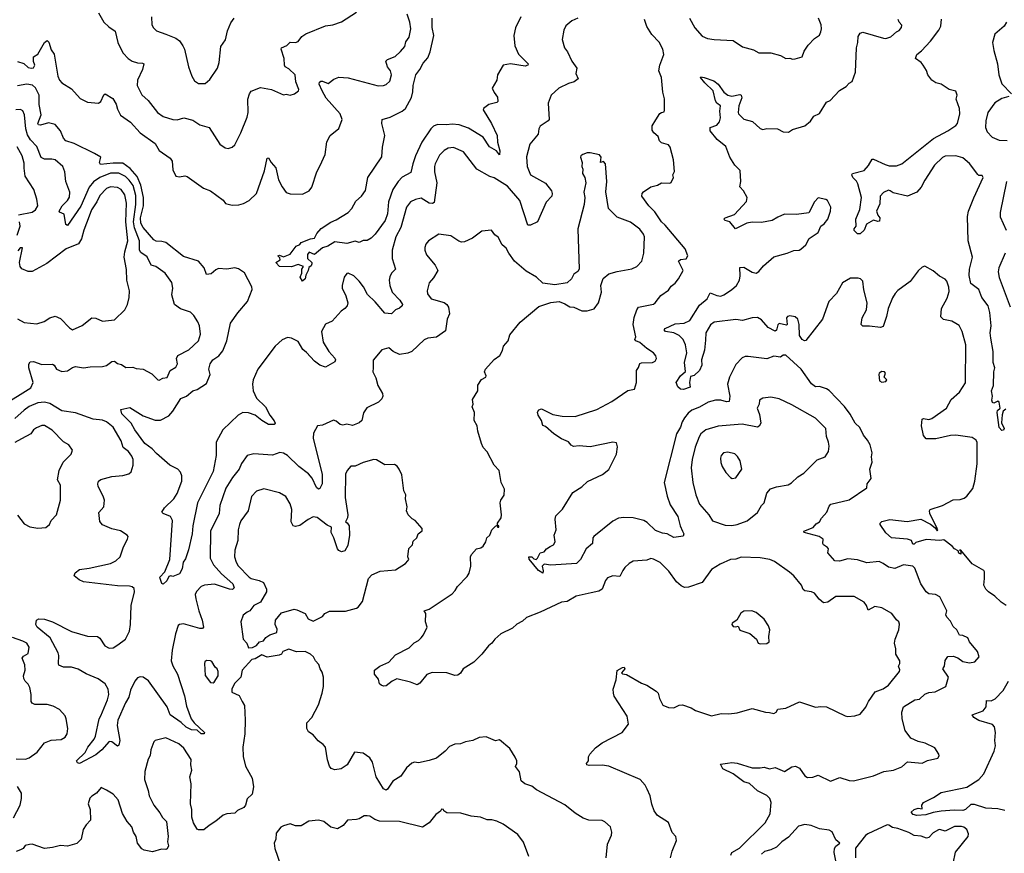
# Model space of a CAD drawing. Extents: x 2056909 to 2160450, y 827444 to 1016825.
# Tile 352 of 501: x 2099032 to 2106323, y 960230 to 966403. Entities that reach past the tile are written whole.
import ezdxf

# ---------------------------------------------------------------- set-up
doc = ezdxf.new("R2010")
doc.units = 0

msp = doc.modelspace()

# ---------------------------------------------------------------- linework, layer by layer
at = {"layer": '0CON10XD'}
for points in [[(2099015, 966093.8), (2099061.7, 966078.3), (2099095, 966048.8), (2099116.1, 966043.9), (2099135, 966047.5), (2099143.3, 966065), (2099134.1, 966094.1), (2099133.3, 966126.7), (2099165, 966148.8), (2099215, 966233.3), (2099235, 966250), (2099246.6, 966236.6), (2099265, 966180), (2099287.9, 966147.9), (2099314.6, 965984.6), (2099326.9, 965955), (2099345, 965935.7), (2099415, 965890.6), (2099478.8, 965818.8), (2099535, 965792.5), (2099615.4, 965784.6), (2099632.6, 965797.4), (2099655, 965846.2), (2099665, 965853.3), (2099720.5, 965820.5), (2099747, 965777), (2099755, 965740), (2099777.5, 965695), (2099853.4, 965643.4), (2099925, 965565.6), (2100034.3, 965485), (2100064.4, 965435), (2100145, 965376.9), (2100161.4, 965355), (2100165, 965290), (2100187.5, 965245), (2100215, 965238.8), (2100255, 965245.6), (2100271.2, 965241.2), (2100393.8, 965155), (2100445, 965136), (2100537.4, 965067.4), (2100555, 965041.4), (2100605, 965029.2), (2100655, 965031.4), (2100688.9, 965041.1), (2100731.2, 965065), (2100784.3, 965115), (2100845.5, 965284.5), (2100865, 965378), (2100875, 965378.8), (2100894.4, 965344.4), (2100929.2, 965305), (2100947.9, 965217.9), (2100976, 965165), (2101004.3, 965124.3), (2101035, 965113.8), (2101125, 965110), (2101175, 965136.7), (2101195, 965162.5), (2101232, 965275), (2101257.3, 965322.7), (2101294.2, 965405.8), (2101305, 965497.5), (2101330, 965545), (2101393.8, 965596.2), (2101419.2, 965665), (2101404.2, 965705), (2101302.4, 965822.4), (2101271.6, 965875), (2101249.5, 965925), (2101250.8, 965939.2), (2101262.6, 965947.4), (2101275, 965947.3), (2101315, 965930.6), (2101358.5, 965961.5), (2101395, 965977.8), (2101465, 965971.4), (2101685, 965913.3), (2101725, 965915.8), (2101745, 965924), (2101773.2, 965946.8), (2101784.3, 965995), (2101776.9, 966025), (2101756.4, 966055), (2101743.5, 966095), (2101755, 966107.3), (2101810.9, 966129.1), (2101852.6, 966167.4), (2101882.9, 966205), (2101891.4, 966238.6), (2101915.3, 966274.7), (2101927.1, 966335), (2101920.4, 966385), (2101900.9, 966445)], [(2099615, 966453.3), (2099655.8, 966385), (2099690.7, 966350.7), (2099738.3, 966318.3), (2099759.2, 966235), (2099775, 966197.5), (2099798, 966155), (2099834, 966115), (2099865.6, 966095.6), (2099905, 966083.3), (2099941.4, 966081.4), (2099950, 966075), (2099941.8, 966035), (2099904.4, 965955), (2099901.9, 965915), (2099936.2, 965846.2), (2099982.5, 965805), (2100051.4, 965715), (2100095, 965685.6), (2100165, 965663.6), (2100197.8, 965662.2), (2100246.7, 965676.7), (2100315, 965658), (2100365, 965623.8), (2100435.6, 965605.6), (2100515, 965480), (2100553.9, 965453.9), (2100575, 965450), (2100605, 965460), (2100625, 965476.7), (2100670, 965565), (2100715, 965680), (2100723.2, 965716.8), (2100722.1, 965815), (2100732.5, 965855), (2100746.9, 965873.1), (2100815, 965900.6), (2100897.1, 965887.1), (2100985, 965847.5), (2101005, 965852.5), (2101035, 965843.3), (2101067, 965853), (2101097.5, 965875), (2101100, 965885), (2101077, 965943), (2101072, 965995), (2101025, 966040), (2100996.7, 966055), (2100992, 966065), (2100989.2, 966115), (2100968, 966185), (2100971.2, 966195), (2101009.2, 966210.8), (2101035, 966237.5), (2101075, 966233.3), (2101095, 966242), (2101121.1, 966278.9), (2101151.3, 966298.7), (2101295, 966356.2), (2101350, 966365), (2101413.9, 966386.1), (2101525, 966458.8)], [(2100006.7, 966425), (2100010.6, 966365), (2100022.3, 966342.3), (2100045, 966319.4), (2100115, 966295.6), (2100187.2, 966267.2), (2100215.4, 966245.4), (2100239.7, 966209.7), (2100252.5, 966185), (2100282, 966055), (2100305.7, 965985.7), (2100325, 965951.2), (2100355, 965929.4)], [(2102742.5, 966425), (2102703, 966343), (2102690, 966285), (2102698.8, 966208.8), (2102725, 966146.7), (2102787.5, 966085), (2102795.8, 966075), (2102793.8, 966065), (2102775, 966059.5), (2102665, 966077.1), (2102612.9, 966065), (2102570, 965995), (2102565.8, 965955), (2102531.2, 965895), (2102545, 965863.3), (2102570.3, 965830.3), (2102572.5, 965797.5), (2102565, 965790), (2102505, 965774), (2102466.7, 965745), (2102463.8, 965735), (2102525, 965634.2), (2102567.9, 965545), (2102571.1, 965495), (2102587.5, 965432.5), (2102585, 965402.5), (2102562.1, 965432.1), (2102511.1, 965461.1), (2102463.9, 965533.9), (2102355, 965599.5), (2102285, 965625.4), (2102235, 965629.3), (2102192.5, 965625), (2102125, 965627.2), (2102095, 965614.6), (2102075, 965593.6), (2102009.4, 965495), (2101963.8, 965395), (2101942.7, 965335), (2101929.3, 965270.7), (2101865, 965236.5), (2101834.9, 965205.1), (2101795.2, 965144.8), (2101762.3, 965055), (2101754.7, 964965), (2101738.7, 964915), (2101665, 964814.5), (2101635, 964784.4), (2101605, 964768), (2101575, 964766.7), (2101545, 964752.5), (2101515, 964763.3), (2101455, 964744.5), (2101365, 964758.9), (2101314, 964725), (2101275, 964713.3), (2101215, 964663.8), (2101175, 964681.2), (2101162.5, 964665), (2101162.5, 964635), (2101195.6, 964605.6), (2101196, 964595), (2101190, 964580), (2101173, 964567), (2101166.7, 964545), (2101149.5, 964510.5), (2101145.7, 964484.3), (2101125, 964466.7), (2101108.6, 964495), (2101120.8, 964525), (2101120, 964555), (2101132.5, 964575), (2101095, 964589.2), (2101045, 964573.3), (2100956.4, 964576.4), (2100927.5, 964605), (2100960, 964625), (2100958.3, 964638.3), (2100942.5, 964655), (2100955, 964658.8), (2100986.1, 964646.1), (2101033.6, 964666.4), (2101078.8, 964725), (2101105, 964738.8), (2101116.9, 964753.1), (2101185, 964780), (2101215.3, 964784.7), (2101231.5, 964818.5), (2101265, 964856.7), (2101335, 964903.8), (2101375, 964920.5), (2101465, 964976.2), (2101490.4, 965005), (2101521.2, 965058.8), (2101563.8, 965096.2), (2101592, 965138), (2101610.9, 965235), (2101712.7, 965387.3), (2101719.1, 965459.1), (2101736.5, 965545), (2101713.5, 965635), (2101716.2, 965663.8), (2101775, 965681.9), (2101865, 965725.4), (2101887.5, 965745), (2101933, 965827), (2101942.3, 965867.7), (2101944.2, 965915), (2101965.4, 965995), (2101995.4, 966035), (2102018.3, 966081.7), (2102055, 966120), (2102070.8, 966165), (2102097.3, 966285), (2102086.2, 966345), (2102085.5, 966415)], [(2103165, 966414), (2103121.2, 966395), (2103075, 966356.7), (2103060, 966325), (2103048.6, 966255), (2103065.8, 966195), (2103087.5, 966165), (2103120.8, 966095), (2103157.1, 966045), (2103150, 966005), (2103166.7, 965965), (2103137.9, 965942.1), (2103095, 965930.8), (2103025, 965895.8), (2102968, 965845), (2102944.2, 965785.8), (2102952.9, 965665), (2102945, 965652.9), (2102885, 965613.3), (2102876, 965595), (2102871.2, 965555), (2102810, 965480), (2102785, 965387.5), (2102788.5, 965315), (2102814.6, 965254.6), (2102925, 965192.9), (2102968.6, 965135), (2102975.8, 965115), (2102972, 965095), (2102929.1, 965050.9), (2102865, 964906.9), (2102815, 964882.1), (2102795, 964882), (2102734.6, 965065), (2102645, 965169.4), (2102545, 965231.9), (2102512.1, 965242.1), (2102417, 965297), (2102318.6, 965425), (2102245, 965457.1), (2102205, 965451.4), (2102175, 965434.4), (2102141.1, 965398.9), (2102108.9, 965335), (2102102.5, 965315), (2102103.3, 965275), (2102121.8, 965195), (2102101.7, 965048.3), (2102088.9, 965041.1), (2102065, 965043.3), (2102005, 965080), (2101961.7, 965071.7), (2101925, 965054.4), (2101895, 965013.8), (2101853.8, 964865), (2101818.2, 964795), (2101788.9, 964695), (2101790, 964635), (2101814.1, 964555.9), (2101784.6, 964525.4), (2101771.5, 964498.5), (2101767.3, 964475), (2101771.8, 964435), (2101791.1, 964385), (2101847.8, 964325), (2101865.7, 964295), (2101864.2, 964285), (2101845, 964267.1), (2101813.8, 964255), (2101785.6, 964224.4), (2101735, 964230), (2101665, 964312.5), (2101607.7, 964367.7), (2101576.4, 964425), (2101545, 964467.1), (2101505, 964505.8), (2101465, 964526.2), (2101455, 964522.5), (2101433.3, 964495), (2101418.8, 964435), (2101418.8, 964415), (2101446.9, 964356.9), (2101462, 964305), (2101455.8, 964285), (2101440, 964265), (2101412, 964245), (2101345, 964170), (2101295, 964148), (2101267.5, 964095), (2101279.4, 964015), (2101321.4, 963945), (2101365, 963895.7), (2101369.5, 963885), (2101365, 963869.2), (2101295, 963828.8), (2101255, 963844.2), (2101215, 963873.1), (2101155, 963939.5), (2101129.4, 963959.4), (2101095, 964018.9), (2101045, 964044.3), (2101015, 964050), (2100975, 964032.5), (2100924.2, 963985), (2100795, 963814.2), (2100760, 963735), (2100755.4, 963705), (2100759.4, 963655), (2100785, 963600.8), (2100852.5, 963535), (2100883.7, 963473.7), (2100915, 963432.5), (2100924, 963415), (2100916.7, 963405), (2100875, 963405.7), (2100825, 963434.5), (2100775, 963473.1), (2100725, 963490.4), (2100685, 963494.4), (2100650, 963475), (2100537.1, 963365), (2100486.2, 963275), (2100487.3, 963175), (2100463.3, 963056.7), (2100348.9, 962825), (2100313.1, 962655), (2100308.9, 962595), (2100282.6, 962477.4), (2100260.5, 962409.5), (2100242.5, 962385), (2100233.9, 962336.1), (2100215, 962299.2), (2100165, 962280), (2100150, 962285), (2100135, 962280), (2100122.5, 962247.5), (2100095, 962223.8), (2100085, 962227.5), (2100071.2, 962265), (2100070, 962275), (2100105.7, 962314.3), (2100142.5, 962405), (2100162.7, 962695), (2100149.2, 962725), (2100093.3, 962745), (2100084, 962755), (2100105, 962788.8), (2100173.3, 962855), (2100197.1, 962895), (2100232.1, 962985), (2100233.6, 963025), (2100222.8, 963052.8), (2100204, 963075), (2100144.1, 963104.1), (2100045, 963189.6), (2100012.8, 963225), (2099958.9, 963265), (2099884.5, 963365), (2099857.5, 963415), (2099788.8, 963485), (2099780, 963515), (2099848.3, 963531.7), (2099945, 963468.1), (2100035, 963437.8), (2100075, 963437.8), (2100135, 963469.4), (2100165, 963502.9), (2100225, 963596.9), (2100266, 963614), (2100315, 963653.5), (2100345, 963663.8), (2100415, 963708.1), (2100442, 963775), (2100432.9, 963815), (2100441.8, 963855), (2100462.9, 963885), (2100507.3, 963912.7), (2100535, 963950), (2100566, 964025), (2100592.7, 964155), (2100647.6, 964232.4), (2100718.1, 964315), (2100753.1, 964405), (2100751.4, 964425), (2100697.3, 964527.3), (2100651.2, 964558.8), (2100625, 964566.5), (2100564.5, 964554.5), (2100505, 964560.8), (2100485, 964551.4), (2100449.7, 964520.3), (2100415.7, 964515.7), (2100397.5, 964565), (2100355.6, 964615), (2100245, 964650.3), (2100115, 964752), (2100085, 964761.1), (2100043.3, 964763.3), (2100025, 964771.8), (2099945, 964862.9), (2099930, 964895), (2099927.2, 964935), (2099949.4, 965025), (2099949.5, 965085), (2099927.7, 965177.7), (2099901.2, 965241.2), (2099849.9, 965299.9), (2099795, 965341.1), (2099725, 965341.2), (2099630.6, 965330.6), (2099622.9, 965345), (2099633.8, 965385), (2099585, 965411.5)], [(2100355, 965929.4), (2100405, 965931.4), (2100440.9, 965959.1), (2100496, 966045), (2100510, 966085), (2100520, 966205), (2100555.6, 966254.4), (2100570.3, 966319.7), (2100595, 966380), (2100620, 966415)], [(2103940.8, 962615), (2103950, 962595), (2103945, 962577.5), (2103875, 962568), (2103825.4, 962595.4), (2103791.1, 962601.1), (2103740.4, 962620.4), (2103678.8, 962678.8), (2103653.8, 962693.8), (2103575, 962714.4), (2103505, 962716.7), (2103465, 962710.6), (2103425, 962689.2), (2103282, 962575), (2103276, 962565), (2103274, 962525), (2103226, 962485), (2103184.5, 962405.5), (2103154, 962375), (2102965, 962363.3), (2102915, 962370.8), (2102901.4, 962355), (2102908.2, 962321.8), (2102905, 962303.8), (2102873.3, 962325), (2102805, 962406.7), (2102802, 962425), (2102825, 962425.6), (2102839.2, 962409.2), (2102855, 962405.8), (2102865.5, 962414.5), (2102885, 962453.8), (2102915, 962462.5), (2102933.8, 962485), (2102960.7, 962500.7), (2102983.8, 962515), (2102996, 962535), (2102989.2, 962585), (2103004.3, 962625), (2102996, 962705), (2103001.2, 962728.8), (2103052.3, 962777.7), (2103128.8, 962901.2), (2103195, 962942.5), (2103237.3, 962982.7), (2103347.1, 963035), (2103395, 963071.9), (2103450.6, 963185), (2103458.8, 963238.8), (2103450, 963270), (2103425, 963274), (2103255, 963240.5), (2103175, 963247.3), (2103132.2, 963242.2), (2103115, 963252.9), (2103096.2, 963276.2), (2103045, 963297.8), (2102985.8, 963335), (2102925, 963390), (2102905, 963397.5), (2102896.2, 963435), (2102870, 963475), (2102866.7, 963496.7), (2102875.7, 963514.3), (2102895, 963522), (2102978.8, 963478.8), (2103048, 963468), (2103145, 963464.3), (2103305, 963515.6), (2103415.3, 963574.7), (2103534.3, 963655.7), (2103583.3, 963666.7), (2103600, 963715), (2103600, 963805), (2103615, 963827.5), (2103622.7, 963857.3), (2103637.1, 963862.9), (2103716.8, 963863.2), (2103737.5, 963875), (2103747.1, 963895), (2103742.7, 963912.7), (2103724, 963935), (2103675, 963966.7), (2103625, 964012.5), (2103594, 964024), (2103586.4, 964035), (2103594.6, 964055), (2103574.8, 964144.8), (2103581.9, 964198.1), (2103602.2, 964255), (2103615, 964274.3), (2103725, 964296.7), (2103738.6, 964305), (2103761.5, 964338.5), (2103778.7, 964361.3), (2103835, 964400), (2103855, 964430), (2103885, 964450.8), (2103911.4, 964485), (2103943.5, 964545), (2103910.5, 964615), (2103925, 964627.5), (2103967.1, 964632.9), (2103978.8, 964655), (2103960, 964705), (2103811.7, 964881.7), (2103785, 964905.5), (2103735, 964980.6), (2103690.8, 965025), (2103639.2, 965095), (2103641.2, 965115), (2103651.7, 965128.3), (2103705, 965166.2), (2103755, 965177.5), (2103785, 965193.8), (2103845, 965192.5), (2103855, 965197.5), (2103872.5, 965235), (2103867.5, 965255), (2103881.7, 965278.3), (2103873.1, 965365), (2103848.3, 965458.3), (2103835, 965476.7), (2103785, 965492), (2103768.8, 965505), (2103758.7, 965538.7), (2103728, 965565), (2103715.8, 965585), (2103714.3, 965615.7), (2103742.5, 965662.5), (2103773, 965707), (2103785, 965716.7), (2103805, 965720), (2103807.7, 965732.3), (2103807.7, 965817.7), (2103794.2, 965865), (2103784.3, 965974.3), (2103765.5, 966025), (2103772.2, 966065), (2103802.5, 966145), (2103793.1, 966185), (2103766.8, 966236.8), (2103713.4, 966293.4), (2103675, 966352.5), (2103658.2, 966405)], [(2106000, 962445), (2105985, 962452.5), (2105980, 962470), (2105953.3, 962485), (2105937.5, 962505), (2105875, 962550), (2105844.2, 962545.8), (2105745, 962552.7), (2105668.8, 962531.2), (2105655, 962518.8), (2105645, 962520), (2105636, 962545), (2105606.7, 962555), (2105487, 962567), (2105445, 962602), (2105403.8, 962665), (2105404, 962675), (2105415, 962685.6), (2105475, 962701.4), (2105602.8, 962687.2), (2105705, 962704.4), (2105776.6, 962666.6), (2105810.3, 962640.3), (2105825, 962618.8), (2105830, 962625), (2105826.4, 962635), (2105771.5, 962745), (2105768.9, 962765), (2105774, 962775), (2105865, 962804.5), (2105945, 962847.8), (2105995, 962850.6), (2106025, 962860.6), (2106045.4, 962874.6), (2106089.6, 962930.4), (2106103.5, 962985), (2106121.8, 963115), (2106122.3, 963272.3), (2106115, 963290), (2106085, 963308.6), (2105965, 963326.2), (2105925, 963324.5), (2105815, 963299.1), (2105745, 963298.9), (2105725, 963322.5), (2105708.9, 963395), (2105715, 963445.7), (2105725, 963450.6), (2105765, 963441.1), (2105785, 963448.6), (2105895, 963526.7), (2105929.5, 963590.5), (2105990, 963645), (2106035, 963712.5), (2106038.1, 963995), (2106010, 964095), (2105987.4, 964137.4), (2105965, 964154.2), (2105935, 964170.8), (2105872.1, 964182.1), (2105853.2, 964203.2), (2105858.6, 964265), (2105898.9, 964341.1), (2105915, 964390), (2105912.7, 964422.7), (2105896.4, 964466.4), (2105885, 964480.8), (2105842.4, 964502.4), (2105795, 964543.3), (2105735, 964576.7), (2105715, 964570), (2105685, 964542.5), (2105625, 964463.3), (2105535, 964397.5), (2105515, 964375.8), (2105495, 964344), (2105462.2, 964265), (2105450, 964205), (2105425, 964132), (2105405, 964122.9), (2105325, 964134), (2105274, 964134), (2105263.8, 964145), (2105271.2, 964195), (2105303.1, 964255), (2105306.5, 964305), (2105282.4, 964402.4), (2105275.8, 964465.8), (2105257.5, 964485), (2105239.5, 964489.5), (2105185, 964489.2), (2105124.3, 964455), (2105079.4, 964375), (2105024.2, 964315.8), (2104977.5, 964185), (2104851.9, 964028.1), (2104844.1, 964025.9), (2104825, 964035.5), (2104805.4, 964065), (2104803.3, 964145), (2104792.9, 964185), (2104773.2, 964203.2), (2104735, 964209.2), (2104716.7, 964205), (2104710.6, 964195), (2104714, 964146), (2104709.7, 964140.3), (2104655, 964153.1), (2104646.2, 964143.8), (2104635.4, 964104.6), (2104625, 964096.2), (2104573.6, 964123.6), (2104525, 964180.5), (2104495, 964197.2), (2104456, 964196), (2104385, 964176.5), (2104335, 964183.5), (2104175, 964163.3), (2104146.7, 964143.3), (2104112.9, 964085), (2104110.3, 964029.7), (2104102, 963955), (2104080, 963885), (2104082, 963845), (2104065.7, 963805), (2104025, 963768.8), (2103998.3, 963761.7), (2103992.2, 963715), (2103997.6, 963682.4), (2103947.5, 963665), (2103925.9, 963665.9), (2103904.3, 963684.3), (2103892.9, 963715), (2103925.6, 963765), (2103962, 963798), (2103954.2, 963865), (2103970.9, 963935), (2103961.2, 963995), (2103943.9, 964033.9), (2103915, 964064.4), (2103875, 964084.4), (2103812.7, 964092.7), (2103802.9, 964105), (2103810.8, 964115), (2103885, 964150.5), (2103952.5, 964155), (2103995, 964175.7), (2104065, 964289.4), (2104122, 964335), (2104145, 964379.4), (2104195, 964359.2), (2104223.3, 964356.7), (2104245.3, 964364.7), (2104303, 964403), (2104338.6, 964435), (2104362.5, 964475), (2104368, 964505), (2104365, 964567.5), (2104395, 964571.2), (2104455, 964533.5), (2104485, 964525.7), (2104505, 964537.5), (2104540.2, 964579.8), (2104615, 964647.1), (2104715, 964674.2), (2104765, 964694), (2104803, 964697), (2104815, 964703.3), (2104854.1, 964735.9), (2104878.3, 964781.7), (2104945, 964826.7), (2104965, 964873.3), (2104988.7, 964891.3), (2105015.8, 964925), (2105036.2, 964985), (2105038.8, 965015), (2105013, 965063), (2105001.7, 965071.7), (2104945, 965083.3), (2104916.7, 965055), (2104875, 964973.3), (2104785, 964960.8), (2104695, 964962.9), (2104645, 964941.4), (2104604.5, 964915.5), (2104525, 964900.5), (2104456.8, 964903.2), (2104415, 964895.8), (2104333.3, 964853.3), (2104290, 964905), (2104255, 964916.2), (2104246.2, 964925), (2104255, 964935.7), (2104325, 964960), (2104414.1, 965055.9), (2104418.8, 965085), (2104392, 965135), (2104364.2, 965165), (2104372, 965205), (2104368, 965285), (2104326.6, 965326.6), (2104289.2, 965385), (2104260.8, 965465), (2104195.6, 965515.6), (2104145, 965580), (2104145.8, 965605), (2104195, 965622.9), (2104214, 965646), (2104221.2, 965675), (2104215.7, 965725), (2104222, 965765), (2104195, 965784.3), (2104185, 965802), (2104167.5, 965875), (2104104.2, 965935), (2104072.5, 965975), (2104075, 965980), (2104100, 965975), (2104171.2, 965951.2), (2104203.3, 965925), (2104245.3, 965865.3), (2104276.7, 965845), (2104305, 965837.1), (2104365, 965848.6), (2104375, 965843.3), (2104378.8, 965825), (2104357.8, 965765), (2104351.9, 965715), (2104354.2, 965705), (2104395, 965666.2), (2104457.9, 965647.9), (2104515, 965597.5), (2104535, 965590), (2104565, 965596.7), (2104643.6, 965593.6), (2104685, 965573.3), (2104725, 965568.8), (2104755, 965588.8), (2104845, 965616.7), (2104887.5, 965652.5), (2104912.7, 965687.3), (2104955, 965707.5), (2105005, 965793.3), (2105032.5, 965805), (2105102.6, 965877.4), (2105152.3, 965907.7), (2105175, 965932.5), (2105196.7, 965945), (2105222, 966015), (2105229.4, 966195), (2105238.9, 966235), (2105240.9, 966279.1), (2105255, 966303.8), (2105275, 966309.4), (2105427.5, 966265), (2105446.6, 966263.4), (2105483.2, 966276.8), (2105525, 966314), (2105545, 966323.8), (2105561.2, 966345), (2105563.3, 966363.3), (2105543.3, 966385), (2105537.5, 966405)], [(2103992.2, 966415), (2104031.5, 966341.5), (2104085, 966282), (2104125.7, 966264.3), (2104175, 966255.6), (2104315, 966248.1), (2104385, 966201.2), (2104465, 966178.9), (2104505, 966157.5), (2104595, 966156.9), (2104665, 966136.9), (2104705, 966116.2), (2104735, 966118.8), (2104755, 966111.2), (2104775, 966112), (2104825, 966128.8), (2104840.7, 966169.3), (2104869.2, 966215), (2104917, 966263), (2104955, 966288.8), (2104965, 966312.5), (2104970, 966335), (2104966, 966365), (2104946.2, 966415)], [(2106062.4, 964507.6), (2106065.5, 964555), (2106087.9, 964645), (2106054.8, 964764.8), (2106050.2, 964945), (2106058.7, 964985), (2106096.9, 965083.1), (2106165, 965233.3), (2106159.8, 965249.8), (2106135, 965249.4), (2106126.2, 965256.2), (2106065, 965337.7), (2106015, 965380.9), (2105965, 965394.2), (2105885, 965391.8), (2105865, 965383.3), (2105806.4, 965325), (2105735, 965215.6), (2105708.2, 965161.8), (2105675, 965125.8), (2105605, 965095.4), (2105500.6, 965120.6), (2105476.7, 965135), (2105465, 965139.5), (2105427.2, 965122.8), (2105402.9, 965095), (2105401.5, 965038.5), (2105376, 964985), (2105385.7, 964955), (2105400.5, 964935), (2105398.7, 964911.3), (2105385, 964908.6), (2105355, 964917.5), (2105301.7, 964888.3), (2105286.2, 964845), (2105255, 964816), (2105236.4, 964816.4), (2105211.4, 964841.4), (2105210.8, 964855), (2105226.2, 964875), (2105223.8, 964925), (2105252.8, 964997.2), (2105265.7, 965085), (2105238.3, 965188.3), (2105227.9, 965207.9), (2105200, 965235), (2105193.3, 965255), (2105197.5, 965265), (2105285, 965286), (2105317.2, 965322.8), (2105345, 965368.8), (2105355, 965370), (2105439.5, 965329.5), (2105470.6, 965320.6), (2105525, 965321.8), (2105565, 965334.4), (2105797.9, 965522.1), (2105905, 965578.8), (2105965, 965618.9), (2105975.4, 965635), (2105994, 965705), (2105991.1, 965745), (2105967.1, 965815), (2105972.9, 965845), (2105963, 965873), (2105915, 965886.9), (2105855, 965925.6), (2105815.7, 965935.7), (2105785, 965956), (2105757.1, 965995), (2105746.9, 966026.9), (2105722, 966065), (2105706, 966085), (2105666, 966115), (2105674.5, 966145.5), (2105708.7, 966171.3), (2105776.5, 966243.5), (2105838.2, 966325), (2105852.7, 966355), (2105857.3, 966407.3)], [(2106340, 966385), (2106322, 966355), (2106252.5, 966295), (2106234.2, 966235), (2106244.3, 966175), (2106273.1, 966075), (2106281.5, 965995), (2106305, 965926.7), (2106376.7, 965855)], [(2099585, 965411.5), (2099435, 965485.5), (2099372.9, 965505), (2099356.2, 965525), (2099335, 965579.2), (2099295, 965626.9), (2099245, 965638.9), (2099185, 965621.9), (2099170, 965625), (2099167.1, 965635), (2099191.7, 965698.3), (2099174.8, 965775), (2099175.4, 965845), (2099148.5, 965898.5), (2099127.8, 965917.8), (2099085, 965924.7), (2099015, 965911.9)], [(2106356.8, 965833.2), (2106305, 965819.1), (2106253.4, 965786.6), (2106200.9, 965715), (2106185.5, 965655), (2106183.6, 965605), (2106195, 965572), (2106232.5, 965532.5), (2106285, 965510.4), (2106345, 965508.5)], [(2098904, 963545), (2099115, 963676), (2099131.9, 963715), (2099099.4, 963825), (2099098.3, 963851.7), (2099110, 963870), (2099135, 963871.4), (2099195, 963849.1), (2099275, 963853.1), (2099287.1, 963845), (2099305, 963814), (2099345, 963797.8), (2099385, 963803.1), (2099421.6, 963828.4), (2099445, 963835.6), (2099505, 963825.6), (2099553.2, 963833.2), (2099645, 963834.4), (2099675, 963842.2), (2099715, 963872.2), (2099733.1, 963873.1), (2099756.9, 963856.9), (2099785, 963849.2), (2099816.7, 963826.7), (2099870.5, 963830.5), (2099895, 963820.6), (2099945, 963815.6), (2100010.9, 963780.9), (2100055, 963736.7), (2100065, 963733.3), (2100092, 963748), (2100125, 963754), (2100145.7, 963804.3), (2100189.1, 963830.9), (2100200, 963855), (2100193.6, 963895), (2100203, 963917), (2100283, 963957), (2100355, 964024), (2100370, 964075), (2100362.5, 964135), (2100350.9, 964165), (2100322.4, 964212.4), (2100296.8, 964236.8), (2100221.5, 964261.5), (2100177.1, 964295), (2100157.9, 964365), (2100165.6, 964415), (2100157.9, 964457.9), (2100108, 964525), (2100038.8, 964575), (2100004.1, 964584.1), (2099976.4, 964646.4), (2099929.2, 964679.2), (2099919.6, 964695), (2099917.8, 964765), (2099882.4, 964862.4), (2099874.9, 964905), (2099892.3, 965035), (2099891.8, 965101.8), (2099871, 965175), (2099843.3, 965215), (2099815, 965241), (2099765, 965265.2), (2099705, 965266), (2099625.4, 965234.6), (2099577.6, 965202.4), (2099545, 965163.8), (2099485, 965022.5), (2099385, 964880), (2099374.3, 964885), (2099362.2, 964962.2), (2099326.4, 964976.4), (2099324.3, 964984.3), (2099346.5, 965025), (2099385.8, 965064.2), (2099401.2, 965088.8), (2099402.7, 965125), (2099373.1, 965205), (2099365.7, 965275), (2099350.8, 965315), (2099295, 965364.2), (2099270.3, 965370.3), (2099215, 965369.4), (2099192, 965382), (2099157.8, 965465), (2099112.7, 965512.7), (2099090.1, 965550.1), (2099077.3, 965595), (2099067.9, 965697.9), (2099055, 965728.8), (2099037.9, 965737.9), (2099003.6, 965736.4)], [(2102618.6, 962881.4), (2102620.8, 962925), (2102596.2, 962975), (2102581.2, 963065), (2102545, 963103.3), (2102492.3, 963202.3), (2102464.2, 963235), (2102452.5, 963265), (2102423.8, 963355), (2102420, 963395), (2102396.9, 963435), (2102399.2, 963495), (2102382, 963535), (2102390, 963555), (2102385, 963590), (2102423.3, 963655), (2102425, 963696.7), (2102452.2, 963737.8), (2102483.3, 963755), (2102486.7, 963765), (2102472.5, 963795), (2102482, 963815), (2102545, 963886.2), (2102586.7, 963915), (2102607.3, 963952.7), (2102613.3, 963985), (2102649.2, 964025), (2102661.7, 964068.3), (2102736.6, 964163.4), (2102875, 964278.8), (2102965, 964308), (2103025.9, 964315.9), (2103069.7, 964299.7), (2103105, 964276.2), (2103135, 964273.8), (2103195, 964246.2), (2103235, 964246.2), (2103285, 964261.2), (2103318.8, 964305), (2103340, 964385), (2103334, 964435), (2103353, 964487), (2103395, 964520), (2103455, 964539.2), (2103565, 964558), (2103601.2, 964575), (2103637.5, 964615), (2103652.5, 964675), (2103657.5, 964795), (2103650.8, 964815), (2103625, 964852.5), (2103555, 964903.8), (2103455, 964940), (2103392.5, 965005), (2103372.3, 965127.7), (2103378.8, 965205), (2103368.8, 965335), (2103355, 965352.5), (2103332.5, 965345), (2103336.7, 965385), (2103325, 965403.3), (2103255.8, 965415.8), (2103235, 965416), (2103202.5, 965405), (2103187.5, 965395), (2103183.8, 965385), (2103197.5, 965345), (2103193.3, 965315), (2103202.5, 965295), (2103200, 965265), (2103216.7, 965235), (2103223.8, 965195), (2103210, 965125), (2103216, 965085), (2103210.8, 965035), (2103164.2, 964855), (2103173.8, 964555), (2103165, 964537.5), (2103135, 964517.5), (2103117.5, 964485), (2103086.1, 964453.9), (2102995, 964440), (2102905, 964452.5), (2102857.5, 964495), (2102781.2, 964541.2), (2102695, 964615.5), (2102653, 964673), (2102635, 964710), (2102604.2, 964735), (2102575, 964792.5), (2102550.5, 964810.5), (2102525, 964843.3), (2102452.7, 964837.3), (2102385, 964784.3), (2102325, 964758.6), (2102304.1, 964755.9), (2102283, 964763), (2102225, 964803.1), (2102135, 964813.8), (2102058.8, 964765), (2102040.3, 964739.7), (2102032, 964715), (2102032.5, 964695), (2102045, 964661.2), (2102109.2, 964585), (2102128, 964545), (2102095, 964492), (2102062.9, 964455), (2102050, 964395), (2102052.4, 964372.4), (2102078, 964335), (2102175, 964308.9), (2102195.7, 964295), (2102207.5, 964275), (2102213.5, 964225), (2102198.1, 964185), (2102185, 964098.8), (2102117.3, 964052.7), (2102055, 964044), (2102027.7, 964032.3), (2101935, 963946), (2101905, 963934), (2101843, 963923), (2101796.8, 963946.8), (2101765, 963972.5), (2101713, 963957), (2101648, 963882), (2101650, 963825), (2101646.2, 963795), (2101669.5, 963749.5), (2101684, 963695), (2101719.4, 963635), (2101721.9, 963615), (2101714, 963595), (2101688.3, 963571.7), (2101602, 963528), (2101578.1, 963491.9), (2101564.6, 963435.4), (2101545, 963418.1), (2101495, 963398.9), (2101455, 963407.5), (2101425, 963400), (2101405, 963405.7), (2101375, 963429.2), (2101355, 963436.2), (2101275, 963400), (2101237.5, 963395), (2101208, 963342), (2101205.7, 963305), (2101270.9, 963035), (2101270.9, 962965), (2101255, 962930), (2101245, 962926.7), (2101229.7, 962939.7), (2101197, 963007), (2101169.3, 963039.3), (2101098.8, 963095), (2101015, 963174.6), (2100985, 963192.3), (2100958, 963198), (2100905, 963176.9), (2100765, 963188.1), (2100715.6, 963174.4), (2100674.6, 963115.4), (2100656.3, 963073.7), (2100607.7, 963012.3), (2100557.6, 962932.4), (2100514, 962806), (2100509.6, 962745), (2100445.4, 962614.6), (2100443.2, 962415), (2100466.7, 962365), (2100525, 962300.3), (2100610.4, 962225), (2100621.1, 962195), (2100606.4, 962183.6), (2100585, 962185.3), (2100475, 962223.8), (2100400, 962215), (2100375, 962204.4), (2100341.1, 962168.9), (2100332.2, 962145), (2100335.8, 962114.2), (2100357.9, 962025), (2100382.9, 961955), (2100392.2, 961905), (2100385.4, 961894.6), (2100365, 961894), (2100245, 961928.1), (2100215.7, 961924.3), (2100205, 961916.2), (2100184.6, 961855.4), (2100159.6, 961735), (2100153.4, 961655), (2100165, 961617.5), (2100200.4, 961555), (2100252.9, 961395), (2100268.1, 961318.1), (2100302.5, 961225), (2100322.5, 961195), (2100401.4, 961125), (2100396.7, 961115), (2100375, 961114), (2100345, 961140.5), (2100305, 961142.8), (2100265, 961162.5), (2100228.1, 961198.1), (2100145, 961254.4), (2100124.1, 961314.1), (2099985.8, 961505.8), (2099945, 961533.5), (2099923.5, 961536.5), (2099905, 961530), (2099885, 961503.8), (2099853.3, 961436.7), (2099840.4, 961385), (2099814.7, 961345), (2099759.2, 961215), (2099754, 961175), (2099772.5, 961065), (2099765, 961031.2), (2099755, 961022.9), (2099715, 961054.3), (2099695, 961057.8), (2099638.8, 960995), (2099595, 960959.5), (2099475, 960895.4), (2099458.7, 960898.7), (2099453.5, 960915), (2099515.6, 960975), (2099536.9, 961015), (2099582.7, 961075), (2099592.9, 961097.1), (2099619.6, 961225), (2099631.8, 961248.2), (2099681.6, 961365), (2099691.5, 961405), (2099686.2, 961445), (2099664.7, 961484.7), (2099612.1, 961522.1), (2099525, 961557.9), (2099465, 961592.2), (2099415, 961607.3), (2099355, 961607.5), (2099322.2, 961622.2), (2099318.1, 961635), (2099322.2, 961695), (2099315.5, 961715), (2099257.9, 961825), (2099160, 961905), (2099152.5, 961925), (2099156, 961955), (2099173.6, 961966.4), (2099215, 961963.1), (2099275, 961943.1), (2099415, 961871.5), (2099535, 961837.1), (2099607.5, 961835), (2099625, 961823.8), (2099661.2, 961765), (2099695, 961748.6), (2099725, 961750), (2099757.6, 961772.4), (2099815, 961815.7), (2099845.5, 961875), (2099853.1, 961925), (2099856.9, 962065), (2099882.7, 962165), (2099879.4, 962189.4), (2099865, 962203.1), (2099845, 962208.2), (2099755, 962210), (2099505, 962240), (2099471.2, 962255), (2099434, 962285), (2099442.3, 962307.7), (2099475, 962331.9), (2099545, 962341.1), (2099705, 962376.2), (2099742.5, 962395), (2099775.7, 962425), (2099800.9, 962499.1), (2099831.2, 962555), (2099833.8, 962575), (2099828.8, 962585), (2099777.8, 962617.8), (2099715, 962631.4), (2099645, 962663.1), (2099625.8, 962685.8), (2099617.3, 962752.7), (2099654.3, 962795), (2099659.4, 962845), (2099650.6, 962875), (2099611.9, 962945), (2099609.2, 962965), (2099615.6, 962984.4), (2099632.5, 962997.5), (2099715, 963020), (2099795, 963028), (2099839.1, 963040.9), (2099856.2, 963055), (2099870.8, 963105), (2099871.2, 963145), (2099861.2, 963171.2), (2099837.1, 963205), (2099798.6, 963235), (2099783.5, 963285), (2099722.7, 963385), (2099675, 963423.8), (2099645, 963436.6), (2099575, 963445.8), (2099445, 963492.4), (2099345, 963505.5), (2099255, 963560.6), (2099215, 963570.8), (2099167.1, 963565), (2099102.7, 963537.3), (2099065, 963512.1), (2098995, 963448.9)], [(2099023.4, 964956.6), (2099125, 964977.1), (2099150, 964995), (2099165.8, 965025), (2099158.9, 965075), (2099135.5, 965145), (2099072.2, 965245), (2099065.8, 965304.2), (2099065, 965340), (2099049.6, 965395), (2099012, 965462)], [(2106338.8, 965205), (2106291.3, 964975), (2106292.7, 964942.7), (2106337.3, 964845)], [(2099015, 964188.5), (2099065, 964160), (2099158.6, 964151.4), (2099213.2, 964166.8), (2099255, 964194.3), (2099295, 964207.5), (2099335, 964190.8), (2099400.2, 964120.2), (2099424, 964106), (2099495, 964138.9), (2099565, 964195.8), (2099595, 964191.4), (2099645, 964171.4), (2099735, 964180), (2099809.2, 964255), (2099829.2, 964295), (2099842.9, 964345), (2099845.8, 964395), (2099824.6, 964474.6), (2099823.8, 964553.8), (2099805.3, 964645), (2099810, 964685), (2099832.4, 964765), (2099818.3, 964905), (2099822.4, 965045), (2099809.7, 965105), (2099784.3, 965144.3), (2099755, 965160.4), (2099705, 965164.6), (2099675, 965152.1), (2099625, 965100.6), (2099603.1, 965055), (2099563.3, 964995), (2099545, 964946.7), (2099507.2, 964845), (2099490.6, 964779.4), (2099466.2, 964743.8), (2099375, 964706), (2099231.7, 964598.3), (2099125, 964539.2), (2099095, 964537.5), (2099046.9, 964556.9), (2099034.2, 964575), (2099030.8, 964605), (2099052.5, 964712.5), (2099035, 964713.3), (2099018, 964692)], [(2099012.7, 964807.3), (2099034.7, 964875), (2099030.4, 964905)], [(2106329.2, 964675), (2106282.1, 964565), (2106276.2, 964535), (2106284.1, 964494.1), (2106367.2, 964277.2)], [(2106335, 963517.5), (2106315, 963503.3), (2106306.4, 963476.4), (2106302.7, 963417.3), (2106322, 963375), (2106316.5, 963363.5), (2106305, 963360.8), (2106285, 963384), (2106270.6, 963495), (2106271.7, 963508.3), (2106291.2, 963525), (2106285, 963570), (2106275, 963576.7), (2106245, 963562.5), (2106235, 963567.5), (2106230.8, 963585), (2106234.3, 963615), (2106228.9, 963655), (2106242.2, 963695), (2106244.4, 963795.6), (2106252, 963825), (2106240.6, 963865), (2106239.5, 963945), (2106221.8, 964045), (2106218.6, 964085), (2106225.3, 964134.7), (2106215.3, 964235.3), (2106202.1, 964285), (2106157.1, 964345), (2106135.3, 964405.3), (2106075, 964449.2), (2106062.4, 964507.6)], [(2104296.7, 960215), (2104304, 960235), (2104362, 960268), (2104551.4, 960455), (2104588.3, 960521.7), (2104597.1, 960605), (2104585.7, 960635), (2104565, 960658.1), (2104495, 960691.5), (2104435, 960746.7), (2104395, 960758.1), (2104315, 960817.8), (2104238.9, 960855), (2104220, 960890), (2104273.9, 960896.1), (2104305, 960901.4), (2104345, 960897.8), (2104455, 960863.1), (2104515, 960862), (2104545, 960868), (2104585, 960856.2), (2104625, 960866), (2104695, 960835.8), (2104750, 960870), (2104776.1, 960876.1), (2104805, 960861.2), (2104845, 960803.8), (2104865, 960792), (2104905, 960792.5), (2104945, 960808.8), (2105035, 960764), (2105105, 960791.4), (2105175, 960767.8), (2105205, 960766.5), (2105355, 960802.9), (2105430, 960835), (2105502.5, 960845), (2105565, 960870), (2105605, 960908), (2105715, 960896.7), (2105755, 960917.5), (2105830, 960935), (2105839.3, 960950.7), (2105838.8, 960965), (2105809.5, 961009.5), (2105737.5, 961045), (2105685, 961058), (2105631.8, 961081.8), (2105589.7, 961139.7), (2105565.9, 961225), (2105564.5, 961275), (2105575.8, 961315), (2105661.2, 961365), (2105695, 961372.2), (2105735, 961408.9), (2105765, 961419.5), (2105810, 961425), (2105890.8, 961465), (2105909.2, 961535), (2105867.8, 961595), (2105880, 961615), (2105885, 961657.5), (2105903.9, 961686.1), (2105945, 961690), (2105978.3, 961678.3), (2106015, 961650.6), (2106065, 961640), (2106103.6, 961646.4), (2106136, 961685), (2106123.8, 961725), (2106066.2, 961796.2), (2106053.3, 961825), (2106015, 961843.3), (2105990, 961845), (2105970, 961885), (2105945, 961910), (2105925, 961947.5), (2105897.7, 961977.7), (2105890, 961995), (2105896, 962025), (2105845, 962130), (2105812.5, 962145), (2105765, 962150.9), (2105742.9, 962165), (2105705.7, 962225), (2105660.9, 962340.9), (2105645, 962356.9), (2105575.7, 962365.7), (2105512.1, 962337.9), (2105465, 962348.1), (2105425, 962376.9), (2105395, 962390), (2105305, 962380), (2105235, 962401.9), (2105165, 962409.4), (2105103, 962393), (2105067.5, 962395), (2105016.7, 962455), (2105020, 962485), (2105014.1, 962494.1), (2104984, 962515), (2104978.8, 962525), (2104982.5, 962555), (2104952.5, 962575), (2104840, 962605), (2104837.5, 962615), (2104907.8, 962642.2), (2104930.2, 962669.8), (2104955.4, 962684.6), (2104968.2, 962711.8), (2105008.6, 962755), (2105025, 962800), (2105038.8, 962815), (2105173.2, 962846.8), (2105303.6, 962936.4), (2105306.2, 962965), (2105336.2, 963005), (2105326.1, 963073.9), (2105344, 963125), (2105340, 963165), (2105344.3, 963195), (2105329.4, 963255), (2105309.8, 963289.8), (2105280, 963325), (2105252.1, 963382.1), (2105217.5, 963415), (2105182.4, 963482.4), (2105139.4, 963539.4), (2105025, 963656), (2105005, 963670.4), (2104955, 963685.8), (2104925, 963682.9), (2104895, 963706.9), (2104817.9, 963815), (2104705, 963917.7), (2104685, 963918.6), (2104665, 963903.2), (2104615, 963911.3), (2104565, 963892.1), (2104425, 963908.8), (2104405, 963908.8), (2104381.7, 963898.3), (2104335, 963849.2), (2104286.7, 963755), (2104272.2, 963705), (2104289.1, 963615), (2104284.4, 963575.6), (2104266.4, 963573.6), (2104223.9, 963586.1), (2104183.3, 963585), (2104128.9, 963571.1), (2104065, 963533.3), (2104008.5, 963511.5), (2103981.1, 963488.9), (2103955.5, 963455), (2103936.2, 963423.8), (2103925.2, 963384.8), (2103894.3, 963335.7), (2103804.4, 962975), (2103827.1, 962875), (2103849.1, 962809.1), (2103905.6, 962725), (2103923.3, 962655), (2103940.8, 962615)], [(2105415, 963717.5), (2105445, 963722.5), (2105452.5, 963735), (2105432.5, 963755), (2105443.3, 963785), (2105435, 963796.2), (2105415, 963798.8), (2105396.7, 963785), (2105393.9, 963776.1), (2105398.3, 963728.3), (2105415, 963717.5)], [(2104305, 962658.1), (2104345, 962664.4), (2104418.6, 962691.4), (2104495.4, 962754.6), (2104525.7, 962804.3), (2104545.7, 962824.3), (2104563.4, 962896.6), (2104591.9, 962928.1), (2104635, 962944.4), (2104721.2, 962958.8), (2104748.1, 962971.9), (2104793, 963017), (2104839.2, 963045), (2104935.9, 963144.1), (2104995, 963166.7), (2105022, 963205), (2105025.7, 963245), (2105021.4, 963275), (2105005.6, 963315.6), (2105000, 963375), (2104925, 963450.8), (2104750.3, 963550.3), (2104655, 963595.7), (2104595, 963608), (2104535, 963601.2), (2104511.2, 963585), (2104508, 963555), (2104492.5, 963525), (2104508.9, 963478.9), (2104519.5, 963415), (2104507.8, 963392.2), (2104495, 963384.2), (2104382, 963408), (2104205, 963392.7), (2104111.4, 963365), (2104075.6, 963335), (2104063.5, 963315), (2104033, 963237), (2104011.8, 963145), (2104003.1, 963085), (2104016.2, 962975), (2104038.5, 962885), (2104066.9, 962815), (2104134.4, 962735), (2104161.7, 962691.7), (2104255, 962660), (2104305, 962658.1)], [(2099015, 962733.3), (2099065, 962670), (2099106.6, 962646.6), (2099165, 962638.6), (2099225, 962642.5), (2099252, 962665), (2099265.8, 962695), (2099304.3, 962735.7), (2099334.3, 962845), (2099333.1, 962955), (2099312.9, 962995), (2099324.6, 963065), (2099354.7, 963125.3), (2099413.8, 963185), (2099423.3, 963215), (2099395, 963253.8), (2099355, 963277.5), (2099272.8, 963362.8), (2099215, 963398), (2099195, 963396.7), (2099155, 963380), (2099135, 963366), (2099113.6, 963336.4), (2099045, 963300), (2098995, 963271.1)], [(2100725, 961750), (2100755, 961752.5), (2100785, 961767.5), (2100807.5, 961795), (2100836.2, 961803.8), (2100855, 961827.5), (2100885, 961846.7), (2100936.4, 961863.6), (2100939.3, 961889.3), (2100923.3, 961925), (2100926.7, 961955), (2100970.5, 962009.5), (2101063.6, 962036.4), (2101085, 962032.5), (2101145, 962006.7), (2101167, 961967), (2101205, 961947.5), (2101275, 961982.5), (2101292.5, 962005), (2101325, 962022), (2101445, 962022.9), (2101525, 962044.3), (2101537.4, 962052.6), (2101569.2, 962095), (2101613.8, 962265), (2101638.8, 962291.2), (2101701.3, 962318.7), (2101815, 962330), (2101887.5, 962375), (2101906.7, 962395), (2101912.5, 962405), (2101906.7, 962425), (2101912.5, 962487.5), (2101940, 962515), (2101945, 962540), (2101973.6, 962566.4), (2101983.6, 962596.4), (2102011.7, 962618.3), (2102012.5, 962635), (2101960, 962695), (2101937, 962707), (2101907.5, 962735), (2101896.7, 962765), (2101900, 962795), (2101888, 962855), (2101890, 962885), (2101877.5, 962915), (2101861.2, 963031.2), (2101842.5, 963075), (2101826.4, 963096.4), (2101807.7, 963107.7), (2101735, 963107.5), (2101673.3, 963143.3), (2101655, 963146.7), (2101575, 963122.5), (2101515, 963096.2), (2101484.3, 963095.7), (2101456.2, 963065), (2101443.1, 963036.9), (2101440.9, 962865), (2101461.5, 962735), (2101459.4, 962715), (2101443.3, 962685), (2101457.5, 962677.5), (2101471.5, 962655), (2101474.7, 962585), (2101461.2, 962508.8), (2101439.7, 962470.3), (2101415, 962462.5), (2101395, 962471.4), (2101384.6, 962484.6), (2101358.1, 962565), (2101337.7, 962605), (2101340, 962645), (2101309.2, 962659.2), (2101235, 962717.1), (2101205, 962721.4), (2101167.8, 962702.2), (2101105, 962658.1), (2101075, 962650.8), (2101055.8, 962655.8), (2101042.5, 962685), (2101046.7, 962775), (2101035, 962818.8), (2101002.9, 962872.9), (2100955, 962900), (2100840.5, 962929.5), (2100785, 962911.2), (2100749.1, 962870.9), (2100723.1, 962765), (2100669.2, 962690.8), (2100658.2, 962665), (2100648.9, 962625), (2100648.2, 962545), (2100624.4, 962475), (2100623.3, 962425), (2100634.4, 962385), (2100649.2, 962359.2), (2100730, 962275), (2100745, 962263.5), (2100805, 962250), (2100837.5, 962235), (2100859.2, 962185), (2100860, 962165), (2100815, 962090), (2100765, 962063.8), (2100736.7, 962025), (2100715, 962016.2), (2100686.4, 961993.6), (2100670, 961945), (2100686.4, 961816.4), (2100712.5, 961785), (2100725, 961750)], [(2104306.4, 963006.4), (2104335, 963010), (2104378.6, 963075), (2104368, 963135), (2104347.9, 963167.9), (2104326.8, 963186.8), (2104275, 963200), (2104243.3, 963195), (2104225, 963176.2), (2104221.1, 963155), (2104223.4, 963123.4), (2104234.4, 963095), (2104260.5, 963050.5), (2104295, 963013.3), (2104306.4, 963006.4)], [(2103851.2, 960195), (2103863.8, 960245), (2103896.2, 960325), (2103890, 960355), (2103864.1, 960384.1), (2103835, 960457.5), (2103755, 960508.8), (2103731.2, 960545), (2103713.9, 960593.9), (2103701.2, 960655), (2103678.8, 960705), (2103664.1, 960734.1), (2103627.5, 960775), (2103395, 960874), (2103345, 960882), (2103249.3, 960879.3), (2103232.5, 960885), (2103230, 960895), (2103242.5, 960915), (2103243.8, 960945), (2103254, 960965), (2103295, 961011.2), (2103345, 961047.1), (2103493.3, 961125), (2103538.8, 961185), (2103531.2, 961245), (2103435, 961393.3), (2103428, 961415), (2103427.5, 961445), (2103448, 961515), (2103457, 961583), (2103495, 961606.2), (2103508, 961608), (2103513.8, 961595), (2103487.5, 961565), (2103495, 961557.5), (2103525, 961553.8), (2103635, 961489.2), (2103675, 961474), (2103745, 961430), (2103758.8, 961415), (2103768.8, 961375), (2103795, 961326.7), (2103835, 961308.8), (2103875, 961306.2), (2103915, 961326.7), (2103939.3, 961329.3), (2104005, 961306), (2104035, 961288), (2104155, 961248.8), (2104225, 961265.8), (2104283, 961263), (2104345, 961270.6), (2104455, 961301.2), (2104555, 961273.8), (2104585, 961273.3), (2104615, 961264), (2104633.3, 961275), (2104645, 961296.7), (2104705.8, 961304.2), (2104805, 961350.8), (2104925, 961310.8), (2104965, 961317.5), (2105005, 961313.3), (2105145, 961248.8), (2105165, 961243.8), (2105215, 961246.7), (2105255, 961260), (2105297.9, 961312.1), (2105307.1, 961332.9), (2105316.2, 961355), (2105365.6, 961424.4), (2105425, 961448.8), (2105466, 961475), (2105546, 961575), (2105548.3, 961588.3), (2105540, 961615), (2105550, 961635), (2105550, 961655), (2105520, 961705), (2105519.2, 961745), (2105510, 961785), (2105514.2, 961815), (2105540.8, 961885), (2105546.4, 961926.4), (2105542.5, 961945), (2105525, 961957.5), (2105490, 962005), (2105415, 962048), (2105365, 962056.7), (2105315, 962030), (2105303.3, 962065), (2105285, 962090), (2105211.2, 962131.2), (2105075, 962131.4), (2105015, 962089.2), (2104985, 962083.8), (2104952, 962112), (2104916.7, 962155), (2104895, 962166.9), (2104845, 962174.4), (2104833.4, 962183.4), (2104822, 962215), (2104765, 962283.8), (2104732.2, 962312.2), (2104620.2, 962390.2), (2104585.4, 962405.4), (2104515, 962418.5), (2104375, 962421.9), (2104335, 962408.8), (2104295, 962406), (2104218.8, 962371.2), (2104155, 962332), (2104085, 962234.5), (2103985, 962200.8), (2103955, 962198.8), (2103929.3, 962209.3), (2103895, 962239.1), (2103839.3, 962319.3), (2103775, 962382), (2103725, 962408.8), (2103705, 962412), (2103675, 962400), (2103575, 962393.8), (2103544.4, 962375.6), (2103514, 962345), (2103497.5, 962325), (2103475, 962278.8), (2103425, 962284.3), (2103385, 962270), (2103369.3, 962250.7), (2103344.4, 962185.6), (2103319.2, 962170.8), (2103262.5, 962157.5), (2103153.3, 962135), (2103085, 962094), (2103045, 962090), (2102885, 962014.4), (2102784, 961976), (2102755, 961948.6), (2102713.3, 961926.7), (2102682.1, 961897.9), (2102595, 961854), (2102551.2, 961815), (2102528.8, 961785), (2102503.4, 961766.6), (2102453.8, 961705), (2102395, 961646.2), (2102316.7, 961595), (2102295, 961563.8), (2102275, 961548), (2102255, 961546), (2102195, 961565.8), (2102085, 961568), (2102046.1, 961553.9), (2101995, 961488.8), (2101975, 961476), (2101925, 961497.5), (2101825, 961521.2), (2101790, 961505), (2101745, 961470), (2101725, 961466.2), (2101707.5, 961475), (2101696.7, 961485), (2101688.3, 961518.3), (2101660, 961555), (2101660, 961585), (2101697.5, 961615), (2101766.2, 961645), (2101815, 961699.2), (2101915, 961751.2), (2101952.1, 961787.9), (2101985, 961806.2), (2102003.8, 961825), (2102022.7, 961847.3), (2102048.8, 961905), (2102036.2, 961945), (2102040, 962005), (2102027.5, 962025), (2102065, 962038), (2102235, 962150.8), (2102257.1, 962175), (2102273.6, 962206.4), (2102345, 962278.8), (2102359.4, 962305), (2102372, 962355), (2102370.8, 962425), (2102376.8, 962443.2), (2102415.6, 962484.4), (2102447.6, 962492.4), (2102463.8, 962505), (2102483.3, 962535), (2102490, 962565), (2102513.3, 962585), (2102527.5, 962625), (2102555, 962652.5), (2102570, 962660), (2102570, 962645), (2102580, 962645), (2102580, 962655), (2102570, 962660), (2102570, 962675), (2102596, 962715), (2102600, 962735), (2102588.8, 962825), (2102593.8, 962845), (2102618.6, 962881.4)], [(2106336.2, 962065), (2106299.7, 962089.7), (2106253.4, 962133.4), (2106204.7, 962164.7), (2106185, 962185.6), (2106170.5, 962215), (2106176.7, 962265), (2106176.2, 962315), (2106170, 962325), (2106085, 962373.8), (2106000, 962475), (2105990, 962475), (2106000, 962470), (2106000, 962445)], [(2104515, 961780), (2104565, 961782.5), (2104582.5, 961795), (2104580, 961835), (2104586.4, 961883.6), (2104576.2, 961915), (2104545, 961963.3), (2104485, 962013.8), (2104453.6, 962026.4), (2104395, 962023.3), (2104372.7, 962007.3), (2104342.5, 961955), (2104308.8, 961935), (2104306.2, 961925), (2104315, 961910), (2104333.6, 961906.4), (2104351.7, 961911.7), (2104365, 961882.5), (2104437.3, 961857.3), (2104486.7, 961815), (2104500, 961785), (2104515, 961780)], [(2099005, 960928.9), (2099075, 960926.4), (2099103.1, 960936.9), (2099162, 960978), (2099215, 961048.6), (2099265, 961066.9), (2099338.3, 961071.7), (2099369.7, 961090.3), (2099384.2, 961115), (2099389.2, 961155), (2099375.8, 961225.8), (2099367.3, 961247.3), (2099326.7, 961295), (2099278.8, 961318.8), (2099235, 961330.8), (2099142.8, 961332.8), (2099125, 961341.4), (2099115.6, 961355), (2099117.5, 961405), (2099107.5, 961457.5), (2099095, 961483.3), (2099072, 961505), (2099062.2, 961525), (2099060.5, 961545), (2099071.8, 961585), (2099070, 961625), (2099048.9, 961675), (2099060.2, 961689.8), (2099095, 961710), (2099101.9, 961755), (2099084.4, 961785), (2099055, 961801.8), (2098978.1, 961828.1)], [(2101412.5, 960855), (2101365, 960846.7), (2101338.3, 960858.3), (2101326.2, 960875), (2101312.1, 960922.1), (2101295.6, 961015), (2101279.2, 961035), (2101242, 961062), (2101205, 961106.2), (2101170.3, 961130.3), (2101157.5, 961155), (2101159.2, 961195), (2101195.5, 961234.5), (2101245, 961330), (2101271.9, 961415), (2101280.6, 961465), (2101280.8, 961535), (2101272.1, 961572.1), (2101256.2, 961595), (2101246.7, 961626.7), (2101221.2, 961655), (2101208, 961685), (2101185, 961703.8), (2101145, 961723.3), (2101082.7, 961722.7), (2101025, 961741.2), (2100980, 961725), (2100970, 961705), (2100953.3, 961696.7), (2100865, 961681.2), (2100825, 961700), (2100775, 961670), (2100750, 961665), (2100680, 961585), (2100670, 961535), (2100621.7, 961488.3), (2100603.3, 961445), (2100603.6, 961423.6), (2100657.7, 961397.7), (2100680, 961355), (2100695.8, 961324.2), (2100701.8, 961215), (2100700, 961115), (2100684.6, 961015), (2100685.4, 960945.4), (2100703.1, 960875), (2100752.2, 960785), (2100762.8, 960722.8), (2100753.6, 960666.4), (2100717.3, 960632.7), (2100704, 960585), (2100692.3, 960567.7), (2100645, 960546.7), (2100623.9, 960526.1), (2100565, 960521.2), (2100538, 960512), (2100485, 960466.7), (2100435, 960436.7), (2100395, 960403.8), (2100355, 960402.5), (2100345, 960407.5), (2100318.8, 960455), (2100307.3, 960497.3), (2100306.7, 960555), (2100296.9, 960595), (2100300.5, 960745), (2100291.1, 960795), (2100307.1, 960845), (2100300, 960885), (2100301.4, 960925), (2100247.6, 961007.6), (2100210.3, 961040.3), (2100115, 961084.3), (2100034.2, 961065.8), (2100024.3, 961055.7), (2100002, 960995), (2099998.8, 960955), (2099984.3, 960925.7), (2099958.6, 960835), (2099957, 960777), (2099984.2, 960695), (2099990, 960655), (2100025, 960586.2), (2100069.7, 960529.7), (2100088.8, 960495), (2100118.8, 960465), (2100130, 960355), (2100126.7, 960315), (2100133.3, 960285), (2100125, 960262.5), (2100113, 960257), (2100080.7, 960259.3), (2100015, 960240), (2099953, 960253), (2099935, 960263.8), (2099904.2, 960305), (2099893.1, 960355), (2099873.8, 960385), (2099861.1, 960425), (2099828.5, 960465), (2099793.1, 960525), (2099761.9, 960625), (2099725, 960667.5), (2099675, 960698), (2099635, 960716.7), (2099600, 960675), (2099565, 960653.3), (2099552.3, 960637.7), (2099538.8, 960595), (2099554, 960555), (2099556, 960475), (2099525, 960441.2), (2099502.9, 960405), (2099487.5, 960335), (2099455, 960301.2), (2099385, 960282.9), (2099333, 960287), (2099275, 960271.4), (2099215, 960265.8), (2099125, 960296.2), (2099105, 960296), (2099071.7, 960288.3), (2099056.7, 960265), (2099037.5, 960255), (2099005, 960242.5)], [(2100465, 961492.5), (2100473, 961497), (2100501.2, 961545), (2100501.2, 961575), (2100493.8, 961595), (2100478.3, 961608.3), (2100455, 961648.8), (2100445, 961656), (2100415, 961658), (2100403, 961647), (2100400, 961635), (2100406.1, 961546.1), (2100443.6, 961493.6), (2100465, 961492.5)], [(2106326.4, 960546.4), (2106275, 960559.7), (2106185, 960562.7), (2106102, 960592), (2106075, 960590.7), (2106036.1, 960553.9), (2106015, 960547), (2105950.5, 960549.5), (2105855, 960541.3), (2105795, 960531.8), (2105742.5, 960515), (2105675, 960509.4), (2105647.9, 960517.9), (2105632.5, 960535), (2105655, 960554.2), (2105685, 960563.8), (2105715, 960560), (2105712.5, 960585), (2105723.2, 960606.8), (2105797.6, 960642.4), (2105855, 960681.1), (2106045, 960720), (2106133.3, 960776.7), (2106172.2, 960817.8), (2106247.3, 960985), (2106257.3, 961025), (2106252.1, 961065), (2106258.5, 961125), (2106250, 961165), (2106235, 961184.3), (2106135, 961214), (2106096, 961235), (2106084.5, 961255.5), (2106166, 961284), (2106187.8, 961315), (2106190, 961360), (2106225, 961357.8), (2106255, 961374.3), (2106315, 961435.5), (2106354.8, 961505)], [(2103374, 960195), (2103383.9, 960296.1), (2103413.8, 960365), (2103416, 960385), (2103405.9, 960425.9), (2103365, 960463.8), (2103345, 960472), (2103245, 960476), (2103205, 960490), (2103145, 960528), (2103068.3, 960588.3), (2102859.7, 960699.7), (2102825, 960725.8), (2102773.4, 960743.4), (2102746, 960766), (2102733, 960833), (2102703.6, 960873.6), (2102712.5, 960895), (2102712.5, 960915), (2102701.7, 960941.7), (2102660, 961005), (2102585, 961070), (2102555, 961063.3), (2102485, 961092.5), (2102435, 961086.7), (2102386.2, 961063.8), (2102333.9, 961056.1), (2102295, 961040), (2102255, 961037.5), (2102215, 961020), (2102183.3, 960985), (2102117.5, 960935), (2102065, 960915.8), (2101985, 960900.8), (2101955, 960903.8), (2101935, 960896.2), (2101895, 960862), (2101855, 960801.2), (2101795, 960763.8), (2101756.4, 960703.6), (2101745, 960697.5), (2101725, 960706), (2101672.2, 960795), (2101645.4, 960905.4), (2101625, 960936), (2101575, 960972), (2101511.2, 960978.8), (2101456.2, 960885), (2101412.5, 960855)], [(2098985, 960492.5), (2099034.3, 960585), (2099045.6, 960635), (2099044.3, 960675), (2099015.8, 960725)], [(2102802, 960205), (2102762.7, 960312.7), (2102719.4, 960369.4), (2102611.2, 960445), (2102565, 960467.5), (2102527, 960477), (2102492.3, 960477.7), (2102445, 960496.9), (2102375, 960505.6), (2102297.5, 960527.5), (2102195, 960530), (2102173.6, 960543.6), (2102170, 960555), (2102155, 960556.7), (2102148, 960542), (2102113.8, 960516.2), (2102064.2, 960455.8), (2102015, 960422), (2101845, 960465.6), (2101695, 960468), (2101660.9, 960480.9), (2101625, 960503.8), (2101605, 960508), (2101582.7, 960507.3), (2101545.9, 960484.1), (2101525, 960478.8), (2101460, 960475), (2101427.5, 960435), (2101385, 960410), (2101335, 960423.8), (2101284.1, 960464.1), (2101245, 960476), (2101173.6, 960466.4), (2101115, 960433.3), (2101075, 960433.8), (2101035, 960448.8), (2100985, 960433.8), (2100966.1, 960423.9), (2100931.7, 960378.3), (2100928.8, 960335), (2100916.4, 960303.6), (2100920, 960265), (2100963.3, 960145)], [(2105075, 960173.3), (2105063.8, 960235), (2105065.5, 960264.5), (2105075, 960282.1), (2105106, 960305), (2105075, 960330), (2105048.2, 960388.2), (2105025, 960400), (2104955, 960411.6), (2104892, 960435), (2104845, 960442.2), (2104799.2, 960430.8), (2104725, 960350), (2104675.3, 960314.7), (2104635, 960275.8), (2104595, 960255.6), (2104546.9, 960243.1), (2104525, 960222.5)], [(2105944, 960155), (2105962.1, 960237.9), (2106055, 960353.3), (2106058.8, 960375), (2106046.1, 960406.1), (2106024, 960424), (2106005, 960428.6), (2105955, 960429.2), (2105885, 960393.3), (2105845.5, 960405.5), (2105835, 960402.9), (2105795, 960382), (2105765, 960345.7), (2105747.6, 960342.4), (2105706.3, 960356.3), (2105655, 960362.7), (2105615, 960384.6), (2105535, 960413.1), (2105495, 960420), (2105468.8, 960438.8), (2105455, 960440.5), (2105311.2, 960375), (2105295, 960362.5), (2105221.9, 960268.1), (2105220.3, 960195)]]:
    msp.add_lwpolyline(points, dxfattribs=at)

doc.saveas('drawing.dxf')
